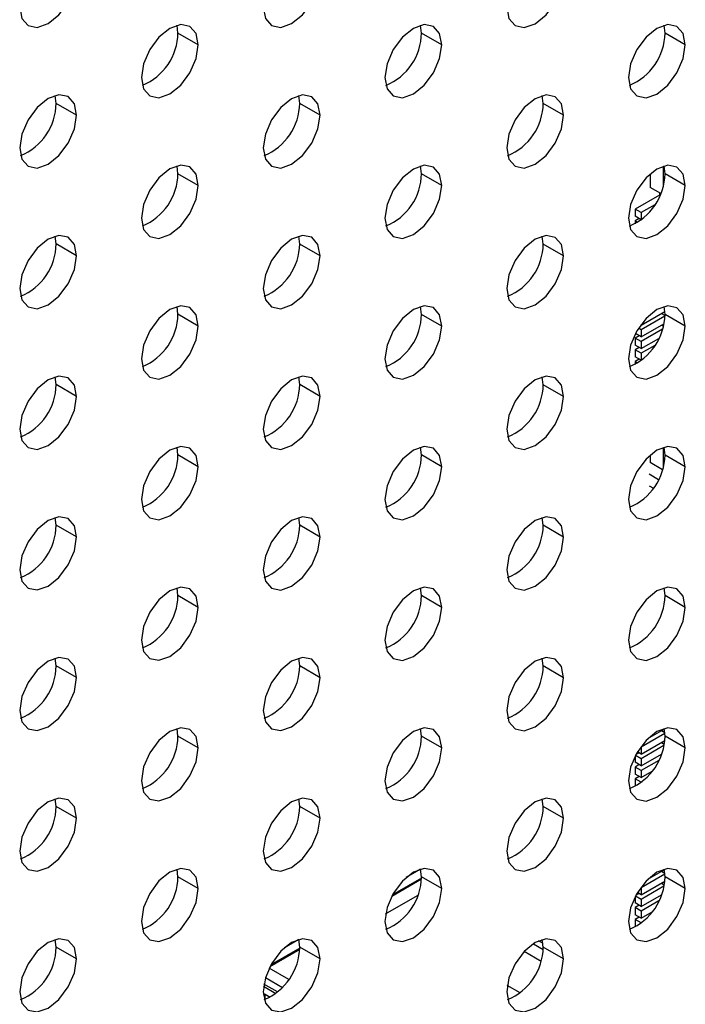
# Model space of a CAD drawing. Header units: millimetres. Extents: x 0 to 1118, y 0 to 864.
# Tile 368 of 397: x 1032.59 to 1034.91, y 701.34 to 704.77. Entities that reach past the tile are written whole.
import ezdxf

# ---------------------------------------------------------------- set-up
doc = ezdxf.new("R2010")
doc.units = ezdxf.units.MM

msp = doc.modelspace()

# ---------------------------------------------------------------- linework, layer by layer
at = {"color": 7, "linetype": 'Continuous', "lineweight": 25}
for p, q in [((1033.1461, 704.7261), (1033.1428, 704.7532)), ((1033.9946, 704.726), (1033.9914, 704.7531)), ((1034.8431, 704.7259), (1034.8399, 704.753)), ((1033.2168, 704.6852), (1033.1461, 704.7261)), ((1034.0653, 704.6852), (1033.9946, 704.726)), ((1034.9138, 704.6851), (1034.8431, 704.7259)), ((1032.7218, 704.4811), (1032.7186, 704.5082)), ((1033.5703, 704.4811), (1033.5671, 704.5082)), ((1034.4189, 704.481), (1034.4156, 704.5081)), ((1032.7925, 704.4403), (1032.7218, 704.4811)), ((1033.641, 704.4402), (1033.5703, 704.4811)), ((1034.4896, 704.4402), (1034.4189, 704.481)), ((1033.1461, 704.2361), (1033.1428, 704.2632)), ((1033.9946, 704.2361), (1033.9914, 704.2632)), ((1034.8378, 704.1961), (1034.8378, 704.2625)), ((1034.8431, 704.236), (1034.8399, 704.2631)), ((1033.2168, 704.1953), (1033.1461, 704.2361)), ((1034.0653, 704.1952), (1033.9946, 704.2361)), ((1034.7919, 704.236), (1034.7919, 704.1882)), ((1034.9138, 704.1952), (1034.8431, 704.236)), ((1034.8283, 704.1672), (1034.7919, 704.1882)), ((1034.8237, 704.1616), (1034.7388, 704.1127)), ((1034.8237, 704.1698), (1034.8237, 704.1616)), ((1034.8237, 704.1616), (1034.8255, 704.1606)), ((1034.7388, 704.1127), (1034.7388, 704.0882)), ((1034.7601, 704.1004), (1034.7388, 704.1127)), ((1034.8077, 704.1279), (1034.7601, 704.1004)), ((1034.7601, 704.0759), (1034.7388, 704.0882)), ((1034.753, 704.08), (1034.7388, 704.0718)), ((1034.7601, 704.1004), (1034.7601, 704.0759)), ((1034.7601, 704.0759), (1034.7635, 704.0779)), ((1034.7388, 704.0718), (1034.7388, 704.0616)), ((1034.7478, 704.0667), (1034.7388, 704.0718)), ((1032.7218, 703.9912), (1032.7186, 704.0183)), ((1033.5703, 703.9911), (1033.5671, 704.0182)), ((1034.4189, 703.9911), (1034.4156, 704.0182)), ((1032.7925, 703.9504), (1032.7218, 703.9912)), ((1033.641, 703.9503), (1033.5703, 703.9911)), ((1034.4896, 703.9502), (1034.4189, 703.9911)), ((1033.1461, 703.7462), (1033.1428, 703.7733)), ((1033.9946, 703.7461), (1033.9914, 703.7732)), ((1034.8431, 703.7461), (1034.8399, 703.7731)), ((1033.2168, 703.7054), (1033.1461, 703.7462)), ((1034.0653, 703.7053), (1033.9946, 703.7461)), ((1034.7601, 703.7085), (1034.8427, 703.7562)), ((1034.843, 703.74), (1034.7601, 703.6921)), ((1034.8308, 703.7493), (1034.8431, 703.7422)), ((1034.9138, 703.7052), (1034.8431, 703.7461)), ((1034.7601, 703.7085), (1034.7584, 703.7094)), ((1034.7601, 703.6676), (1034.8395, 703.7135)), ((1034.7601, 703.7117), (1034.7601, 703.7085)), ((1034.8308, 703.7085), (1034.8374, 703.7046)), ((1034.753, 703.6717), (1034.7388, 703.6636)), ((1034.7601, 703.6676), (1034.7398, 703.6793)), ((1034.7601, 703.6921), (1034.7504, 703.6977)), ((1034.8345, 703.6943), (1034.7601, 703.6513)), ((1034.7601, 703.6921), (1034.7601, 703.6676)), ((1034.7388, 703.6636), (1034.7388, 703.6391)), ((1034.7601, 703.6513), (1034.7388, 703.6636)), ((1034.7601, 703.6268), (1034.7388, 703.6391)), ((1034.753, 703.6309), (1034.7388, 703.6227)), ((1034.7601, 703.6268), (1034.8215, 703.6623)), ((1034.7601, 703.6513), (1034.7601, 703.6268)), ((1034.8077, 703.638), (1034.7601, 703.6105)), ((1034.7388, 703.6227), (1034.7388, 703.5982)), ((1034.7601, 703.6105), (1034.7388, 703.6227)), ((1034.7601, 703.586), (1034.7388, 703.5982)), ((1034.7601, 703.6105), (1034.7601, 703.586)), ((1034.753, 703.5901), (1034.7388, 703.5819)), ((1034.7388, 703.5819), (1034.7388, 703.5717)), ((1034.7478, 703.5768), (1034.7388, 703.5819)), ((1034.7601, 703.586), (1034.7635, 703.588)), ((1032.7218, 703.5013), (1032.7186, 703.5284)), ((1033.5703, 703.5012), (1033.5671, 703.5283)), ((1034.4189, 703.5011), (1034.4156, 703.5282)), ((1032.7925, 703.4605), (1032.7218, 703.5013)), ((1033.641, 703.4604), (1033.5703, 703.5012)), ((1034.4896, 703.4603), (1034.4189, 703.5011)), ((1033.1461, 703.2563), (1033.1428, 703.2834)), ((1033.2168, 703.2155), (1033.1461, 703.2563)), ((1033.9946, 703.2562), (1033.9914, 703.2833)), ((1034.0653, 703.2154), (1033.9946, 703.2562)), ((1034.7919, 703.2561), (1034.7919, 703.2296)), ((1034.8378, 703.2162), (1034.8378, 703.2826)), ((1034.8431, 703.2561), (1034.8399, 703.2832)), ((1034.9138, 703.2153), (1034.8431, 703.2561)), ((1034.8346, 703.2049), (1034.7919, 703.2296)), ((1034.7883, 703.19), (1034.8209, 703.1712)), ((1034.7883, 703.1491), (1034.8028, 703.1408)), ((1032.7218, 703.0114), (1032.7186, 703.0385)), ((1033.5703, 703.0113), (1033.5671, 703.0384)), ((1034.4189, 703.0112), (1034.4156, 703.0383)), ((1032.7925, 702.9706), (1032.7218, 703.0114)), ((1033.641, 702.9705), (1033.5703, 703.0113)), ((1034.4896, 702.9704), (1034.4189, 703.0112)), ((1033.1461, 702.7664), (1033.1428, 702.7935)), ((1033.9946, 702.7663), (1033.9914, 702.7934)), ((1034.8431, 702.7662), (1034.8399, 702.7933)), ((1033.2168, 702.7255), (1033.1461, 702.7664)), ((1034.0653, 702.7255), (1033.9946, 702.7663)), ((1034.9138, 702.7254), (1034.8431, 702.7662)), ((1032.7218, 702.5214), (1032.7186, 702.5485)), ((1033.5703, 702.5214), (1033.5671, 702.5485)), ((1034.4189, 702.5213), (1034.4156, 702.5484)), ((1032.7925, 702.4806), (1032.7218, 702.5214)), ((1033.641, 702.4805), (1033.5703, 702.5214)), ((1034.4896, 702.4805), (1034.4189, 702.5213)), ((1033.1461, 702.2764), (1033.1428, 702.3035)), ((1033.9946, 702.2764), (1033.9914, 702.3035)), ((1034.7833, 702.2684), (1034.8404, 702.3014)), ((1034.8308, 702.2959), (1034.8425, 702.2891)), ((1034.8431, 702.2763), (1034.8399, 702.3034)), ((1033.2168, 702.2356), (1033.1461, 702.2764)), ((1034.0653, 702.2355), (1033.9946, 702.2764)), ((1034.8427, 702.2864), (1034.7601, 702.2387)), ((1034.7601, 702.2142), (1034.8424, 702.2617)), ((1034.9138, 702.2355), (1034.8431, 702.2763)), ((1034.7601, 702.2387), (1034.7584, 702.2397)), ((1034.8395, 702.2438), (1034.7601, 702.1979)), ((1034.7601, 702.2387), (1034.7601, 702.2142)), ((1034.8308, 702.255), (1034.8406, 702.2493)), ((1034.7388, 702.2077), (1034.7388, 702.1856)), ((1034.7601, 702.1979), (1034.7398, 702.2096)), ((1034.753, 702.2183), (1034.7406, 702.2112)), ((1034.7601, 702.2142), (1034.7467, 702.2219)), ((1034.7601, 702.1734), (1034.8309, 702.2143)), ((1034.7601, 702.1979), (1034.7601, 702.1734)), ((1034.8215, 702.1925), (1034.7601, 702.157)), ((1034.8308, 702.2142), (1034.8309, 702.2141)), ((1034.7601, 702.1734), (1034.7388, 702.1856)), ((1034.753, 702.1775), (1034.7388, 702.1693)), ((1034.7388, 702.1693), (1034.7388, 702.1448)), ((1034.7601, 702.157), (1034.7388, 702.1693)), ((1034.7601, 702.157), (1034.7601, 702.1326)), ((1034.7601, 702.1326), (1034.7388, 702.1448)), ((1034.753, 702.1366), (1034.7388, 702.1285)), ((1034.7388, 702.1285), (1034.7388, 702.104)), ((1034.7601, 702.1162), (1034.7388, 702.1285)), ((1034.7601, 702.1326), (1034.7982, 702.1546)), ((1034.7407, 702.1029), (1034.7388, 702.104)), ((1034.7635, 702.1182), (1034.7601, 702.1162)), ((1034.7601, 702.1162), (1034.7601, 702.1155)), ((1032.7218, 702.0315), (1032.7186, 702.0586)), ((1033.5703, 702.0314), (1033.5671, 702.0585)), ((1034.4189, 702.0314), (1034.4156, 702.0585)), ((1032.7925, 701.9907), (1032.7218, 702.0315)), ((1033.641, 701.9906), (1033.5703, 702.0314)), ((1034.4896, 701.9905), (1034.4189, 702.0314)), ((1033.1461, 701.7865), (1033.1428, 701.8136)), ((1033.9914, 701.8135), (1033.9411, 701.7844)), ((1033.9946, 701.7864), (1033.9914, 701.8135)), ((1034.8431, 701.7864), (1034.8399, 701.8135)), ((1033.2168, 701.7457), (1033.1461, 701.7865)), ((1033.9944, 701.7785), (1033.8907, 701.7186)), ((1033.9945, 701.7826), (1033.8938, 701.7245)), ((1034.0653, 701.7456), (1033.9946, 701.7864)), ((1034.8427, 701.7965), (1034.7601, 701.7488)), ((1034.7833, 701.7785), (1034.8404, 701.8115)), ((1034.8308, 701.8059), (1034.8425, 701.7992)), ((1034.9138, 701.7455), (1034.8431, 701.7864)), ((1034.7601, 701.7488), (1034.7584, 701.7497)), ((1034.7601, 701.7243), (1034.8424, 701.7718)), ((1034.8395, 701.7538), (1034.7601, 701.7079)), ((1034.7601, 701.7488), (1034.7601, 701.7243)), ((1034.8308, 701.7651), (1034.8406, 701.7594)), ((1033.8697, 701.6575), (1033.9808, 701.7216)), ((1033.9808, 701.7216), (1033.9812, 701.7214)), ((1033.9808, 701.7216), (1033.9808, 701.7202)), ((1034.7388, 701.7178), (1034.7388, 701.6957)), ((1034.7601, 701.7079), (1034.7398, 701.7196)), ((1034.753, 701.7284), (1034.7406, 701.7212)), ((1034.7601, 701.7243), (1034.7467, 701.732)), ((1034.7601, 701.6835), (1034.8309, 701.7244)), ((1034.8308, 701.7243), (1034.8309, 701.7242)), ((1034.7601, 701.6835), (1034.7388, 701.6957)), ((1034.753, 701.6875), (1034.7388, 701.6794)), ((1034.7388, 701.6794), (1034.7388, 701.6549)), ((1034.7601, 701.6671), (1034.7388, 701.6794)), ((1034.7601, 701.7079), (1034.7601, 701.6835)), ((1034.8215, 701.7026), (1034.7601, 701.6671)), ((1034.7601, 701.6426), (1034.7388, 701.6549)), ((1034.753, 701.6467), (1034.7388, 701.6385)), ((1034.7601, 701.6671), (1034.7601, 701.6426)), ((1034.7601, 701.6426), (1034.7982, 701.6646)), ((1034.7388, 701.6385), (1034.7388, 701.614)), ((1034.7601, 701.6263), (1034.7388, 701.6385)), ((1034.7407, 701.613), (1034.7388, 701.614)), ((1034.7635, 701.6283), (1034.7601, 701.6263)), ((1034.7601, 701.6263), (1034.7601, 701.6256)), ((1032.7218, 701.5416), (1032.7186, 701.5687)), ((1032.7925, 701.5008), (1032.7218, 701.5416)), ((1033.5703, 701.5377), (1033.4696, 701.4796)), ((1033.5671, 701.5686), (1033.5168, 701.5395)), ((1033.5703, 701.5415), (1033.5671, 701.5686)), ((1033.641, 701.5007), (1033.5703, 701.5415)), ((1034.3843, 701.5539), (1034.4187, 701.5341)), ((1034.4181, 701.5548), (1034.4025, 701.5638)), ((1034.4189, 701.5414), (1034.4156, 701.5685)), ((1034.4896, 701.5006), (1034.4189, 701.5414)), ((1033.5701, 701.5335), (1033.4664, 701.4737)), ((1034.3527, 701.5273), (1034.4114, 701.4934)), ((1033.4934, 701.3857), (1033.4456, 701.4134)), ((1034.3379, 701.3823), (1034.2932, 701.4081)), ((1033.4494, 701.3782), (1033.4436, 701.3748)), ((1033.4494, 701.3782), (1033.4673, 701.3678)), ((1033.4494, 701.3602), (1033.4494, 701.3782))]:
    msp.add_line(p, q, dxfattribs=at)
at = {"color": 8, "linetype": 'Continuous', "lineweight": 25}
for p, q in [((1033.5323, 701.4295), (1033.464, 701.4689)), ((1033.4509, 701.4356), (1033.51, 701.4015)), ((1033.4444, 701.4056), (1033.4873, 701.3808))]:
    msp.add_line(p, q, dxfattribs=at)
at = {"color": 7, "linetype": 'Continuous', "lineweight": 25, "flags": 128}
for points in [[(1032.5945, 704.816), (1032.6021, 704.7766), (1032.6235, 704.7519), (1032.6556, 704.7456), (1032.6935, 704.7588), (1032.7314, 704.7894), (1032.7635, 704.8327), (1032.785, 704.8822), (1032.7925, 704.9302)], [(1033.4431, 704.8159), (1033.4506, 704.7765), (1033.4721, 704.7518), (1033.5042, 704.7455), (1033.5421, 704.7587), (1033.5799, 704.7893), (1033.6121, 704.8326), (1033.6335, 704.8821), (1033.641, 704.9302)], [(1034.2916, 704.8158), (1034.2991, 704.7764), (1034.3206, 704.7517), (1034.3527, 704.7455), (1034.3906, 704.7586), (1034.4285, 704.7892), (1034.4606, 704.8325), (1034.482, 704.882), (1034.4896, 704.9301)], [(1033.2168, 704.6852), (1033.2092, 704.7246), (1033.1878, 704.7493), (1033.1557, 704.7556), (1033.1178, 704.7424), (1033.0799, 704.7118), (1033.0478, 704.6685), (1033.0263, 704.619), (1033.0188, 704.571)], [(1034.0653, 704.6852), (1034.0578, 704.7246), (1034.0363, 704.7493), (1034.0042, 704.7555), (1033.9663, 704.7423), (1033.9284, 704.7118), (1033.8963, 704.6684), (1033.8749, 704.619), (1033.8673, 704.5709)], [(1034.9138, 704.6851), (1034.9063, 704.7245), (1034.8848, 704.7492), (1034.8527, 704.7554), (1034.8148, 704.7423), (1034.777, 704.7117), (1034.7448, 704.6684), (1034.7234, 704.6189), (1034.7158, 704.5708)], [(1033.0188, 704.571), (1033.0263, 704.5316), (1033.0478, 704.5069), (1033.0799, 704.5006), (1033.1178, 704.5138), (1033.1557, 704.5444), (1033.1878, 704.5877), (1033.2092, 704.6372), (1033.2168, 704.6852)], [(1033.8673, 704.5709), (1033.8749, 704.5315), (1033.8963, 704.5068), (1033.9284, 704.5005), (1033.9663, 704.5137), (1034.0042, 704.5443), (1034.0363, 704.5876), (1034.0578, 704.6371), (1034.0653, 704.6852)], [(1034.7158, 704.5708), (1034.7234, 704.5314), (1034.7448, 704.5067), (1034.777, 704.5005), (1034.8148, 704.5136), (1034.8527, 704.5442), (1034.8848, 704.5875), (1034.9063, 704.637), (1034.9138, 704.6851)], [(1032.7925, 704.4403), (1032.785, 704.4797), (1032.7635, 704.5044), (1032.7314, 704.5107), (1032.6935, 704.4975), (1032.6556, 704.4669), (1032.6235, 704.4236), (1032.6021, 704.3741), (1032.5945, 704.326)], [(1033.641, 704.4402), (1033.6335, 704.4796), (1033.6121, 704.5043), (1033.5799, 704.5106), (1033.5421, 704.4974), (1033.5042, 704.4668), (1033.4721, 704.4235), (1033.4506, 704.374), (1033.4431, 704.3259)], [(1034.4896, 704.4402), (1034.482, 704.4796), (1034.4606, 704.5043), (1034.4285, 704.5105), (1034.3906, 704.4973), (1034.3527, 704.4668), (1034.3206, 704.4234), (1034.2991, 704.374), (1034.2916, 704.3259)], [(1032.5945, 704.326), (1032.6021, 704.2866), (1032.6235, 704.2619), (1032.6556, 704.2557), (1032.6935, 704.2689), (1032.7314, 704.2994), (1032.7635, 704.3428), (1032.785, 704.3922), (1032.7925, 704.4403)], [(1033.4431, 704.3259), (1033.4506, 704.2866), (1033.4721, 704.2619), (1033.5042, 704.2556), (1033.5421, 704.2688), (1033.5799, 704.2994), (1033.6121, 704.3427), (1033.6335, 704.3921), (1033.641, 704.4402)], [(1034.2916, 704.3259), (1034.2991, 704.2865), (1034.3206, 704.2618), (1034.3527, 704.2555), (1034.3906, 704.2687), (1034.4285, 704.2993), (1034.4606, 704.3426), (1034.482, 704.3921), (1034.4896, 704.4402)], [(1033.2168, 704.1953), (1033.2092, 704.2347), (1033.1878, 704.2594), (1033.1557, 704.2657), (1033.1178, 704.2525), (1033.0799, 704.2219), (1033.0478, 704.1786), (1033.0263, 704.1291), (1033.0188, 704.081)], [(1034.0653, 704.1952), (1034.0578, 704.2346), (1034.0363, 704.2593), (1034.0042, 704.2656), (1033.9663, 704.2524), (1033.9284, 704.2218), (1033.8963, 704.1785), (1033.8749, 704.129), (1033.8673, 704.0809)], [(1034.9138, 704.1952), (1034.9063, 704.2346), (1034.8848, 704.2593), (1034.8527, 704.2655), (1034.8148, 704.2523), (1034.777, 704.2218), (1034.7448, 704.1784), (1034.7234, 704.129), (1034.7158, 704.0809)], [(1033.0188, 704.081), (1033.0263, 704.0416), (1033.0478, 704.0169), (1033.0799, 704.0107), (1033.1178, 704.0239), (1033.1557, 704.0544), (1033.1878, 704.0978), (1033.2092, 704.1472), (1033.2168, 704.1953)], [(1033.8673, 704.0809), (1033.8749, 704.0415), (1033.8963, 704.0169), (1033.9284, 704.0106), (1033.9663, 704.0238), (1034.0042, 704.0544), (1034.0363, 704.0977), (1034.0578, 704.1471), (1034.0653, 704.1952)], [(1034.7158, 704.0809), (1034.7234, 704.0415), (1034.7448, 704.0168), (1034.777, 704.0105), (1034.8148, 704.0237), (1034.8527, 704.0543), (1034.8848, 704.0976), (1034.9063, 704.1471), (1034.9138, 704.1952)], [(1032.7925, 703.9504), (1032.785, 703.9898), (1032.7635, 704.0145), (1032.7314, 704.0207), (1032.6935, 704.0076), (1032.6556, 703.977), (1032.6235, 703.9337), (1032.6021, 703.8842), (1032.5945, 703.8361)], [(1033.641, 703.9503), (1033.6335, 703.9897), (1033.6121, 704.0144), (1033.5799, 704.0207), (1033.5421, 704.0075), (1033.5042, 703.9769), (1033.4721, 703.9336), (1033.4506, 703.8841), (1033.4431, 703.836)], [(1034.4896, 703.9502), (1034.482, 703.9896), (1034.4606, 704.0143), (1034.4285, 704.0206), (1034.3906, 704.0074), (1034.3527, 703.9768), (1034.3206, 703.9335), (1034.2991, 703.884), (1034.2916, 703.8359)], [(1032.5945, 703.8361), (1032.6021, 703.7967), (1032.6235, 703.772), (1032.6556, 703.7658), (1032.6935, 703.7789), (1032.7314, 703.8095), (1032.7635, 703.8528), (1032.785, 703.9023), (1032.7925, 703.9504)], [(1033.4431, 703.836), (1033.4506, 703.7966), (1033.4721, 703.7719), (1033.5042, 703.7657), (1033.5421, 703.7789), (1033.5799, 703.8094), (1033.6121, 703.8527), (1033.6335, 703.9022), (1033.641, 703.9503)], [(1034.2916, 703.8359), (1034.2991, 703.7965), (1034.3206, 703.7718), (1034.3527, 703.7656), (1034.3906, 703.7788), (1034.4285, 703.8093), (1034.4606, 703.8527), (1034.482, 703.9021), (1034.4896, 703.9502)], [(1033.2168, 703.7054), (1033.2092, 703.7448), (1033.1878, 703.7695), (1033.1557, 703.7757), (1033.1178, 703.7626), (1033.0799, 703.732), (1033.0478, 703.6887), (1033.0263, 703.6392), (1033.0188, 703.5911)], [(1034.0653, 703.7053), (1034.0578, 703.7447), (1034.0363, 703.7694), (1034.0042, 703.7757), (1033.9663, 703.7625), (1033.9284, 703.7319), (1033.8963, 703.6886), (1033.8749, 703.6391), (1033.8673, 703.591)], [(1034.9138, 703.7052), (1034.9063, 703.7446), (1034.8848, 703.7693), (1034.8527, 703.7756), (1034.8148, 703.7624), (1034.777, 703.7318), (1034.7448, 703.6885), (1034.7234, 703.639), (1034.7158, 703.5909)], [(1033.0188, 703.5911), (1033.0263, 703.5517), (1033.0478, 703.527), (1033.0799, 703.5208), (1033.1178, 703.5339), (1033.1557, 703.5645), (1033.1878, 703.6078), (1033.2092, 703.6573), (1033.2168, 703.7054)], [(1033.8673, 703.591), (1033.8749, 703.5516), (1033.8963, 703.5269), (1033.9284, 703.5207), (1033.9663, 703.5339), (1034.0042, 703.5644), (1034.0363, 703.6077), (1034.0578, 703.6572), (1034.0653, 703.7053)], [(1034.7158, 703.5909), (1034.7234, 703.5515), (1034.7448, 703.5268), (1034.777, 703.5206), (1034.8148, 703.5338), (1034.8527, 703.5643), (1034.8848, 703.6077), (1034.9063, 703.6571), (1034.9138, 703.7052)], [(1032.7925, 703.4605), (1032.785, 703.4999), (1032.7635, 703.5246), (1032.7314, 703.5308), (1032.6935, 703.5176), (1032.6556, 703.4871), (1032.6235, 703.4438), (1032.6021, 703.3943), (1032.5945, 703.3462)], [(1033.641, 703.4604), (1033.6335, 703.4998), (1033.6121, 703.5245), (1033.5799, 703.5307), (1033.5421, 703.5176), (1033.5042, 703.487), (1033.4721, 703.4437), (1033.4506, 703.3942), (1033.4431, 703.3461)], [(1034.4896, 703.4603), (1034.482, 703.4997), (1034.4606, 703.5244), (1034.4285, 703.5307), (1034.3906, 703.5175), (1034.3527, 703.4869), (1034.3206, 703.4436), (1034.2991, 703.3941), (1034.2916, 703.346)], [(1032.5945, 703.3462), (1032.6021, 703.3068), (1032.6235, 703.2821), (1032.6556, 703.2758), (1032.6935, 703.289), (1032.7314, 703.3196), (1032.7635, 703.3629), (1032.785, 703.4124), (1032.7925, 703.4605)], [(1033.4431, 703.3461), (1033.4506, 703.3067), (1033.4721, 703.282), (1033.5042, 703.2758), (1033.5421, 703.2889), (1033.5799, 703.3195), (1033.6121, 703.3628), (1033.6335, 703.4123), (1033.641, 703.4604)], [(1034.2916, 703.346), (1034.2991, 703.3066), (1034.3206, 703.2819), (1034.3527, 703.2757), (1034.3906, 703.2889), (1034.4285, 703.3194), (1034.4606, 703.3627), (1034.482, 703.4122), (1034.4896, 703.4603)], [(1033.2168, 703.2155), (1033.2092, 703.2549), (1033.1878, 703.2796), (1033.1557, 703.2858), (1033.1178, 703.2726), (1033.0799, 703.2421), (1033.0478, 703.1987), (1033.0263, 703.1493), (1033.0188, 703.1012)], [(1034.0653, 703.2154), (1034.0578, 703.2548), (1034.0363, 703.2795), (1034.0042, 703.2857), (1033.9663, 703.2726), (1033.9284, 703.242), (1033.8963, 703.1987), (1033.8749, 703.1492), (1033.8673, 703.1011)], [(1034.9138, 703.2153), (1034.9063, 703.2547), (1034.8848, 703.2794), (1034.8527, 703.2856), (1034.8148, 703.2725), (1034.777, 703.2419), (1034.7448, 703.1986), (1034.7234, 703.1491), (1034.7158, 703.101)], [(1033.0188, 703.1012), (1033.0263, 703.0618), (1033.0478, 703.0371), (1033.0799, 703.0308), (1033.1178, 703.044), (1033.1557, 703.0746), (1033.1878, 703.1179), (1033.2092, 703.1674), (1033.2168, 703.2155)], [(1033.8673, 703.1011), (1033.8749, 703.0617), (1033.8963, 703.037), (1033.9284, 703.0308), (1033.9663, 703.0439), (1034.0042, 703.0745), (1034.0363, 703.1178), (1034.0578, 703.1673), (1034.0653, 703.2154)], [(1034.7158, 703.101), (1034.7234, 703.0616), (1034.7448, 703.0369), (1034.777, 703.0307), (1034.8148, 703.0439), (1034.8527, 703.0744), (1034.8848, 703.1177), (1034.9063, 703.1672), (1034.9138, 703.2153)], [(1032.7925, 702.9706), (1032.785, 703.0099), (1032.7635, 703.0346), (1032.7314, 703.0409), (1032.6935, 703.0277), (1032.6556, 702.9971), (1032.6235, 702.9538), (1032.6021, 702.9044), (1032.5945, 702.8563)], [(1033.641, 702.9705), (1033.6335, 703.0099), (1033.6121, 703.0346), (1033.5799, 703.0408), (1033.5421, 703.0276), (1033.5042, 702.9971), (1033.4721, 702.9537), (1033.4506, 702.9043), (1033.4431, 702.8562)], [(1034.4896, 702.9704), (1034.482, 703.0098), (1034.4606, 703.0345), (1034.4285, 703.0407), (1034.3906, 703.0276), (1034.3527, 702.997), (1034.3206, 702.9537), (1034.2991, 702.9042), (1034.2916, 702.8561)], [(1032.5945, 702.8563), (1032.6021, 702.8169), (1032.6235, 702.7922), (1032.6556, 702.7859), (1032.6935, 702.7991), (1032.7314, 702.8297), (1032.7635, 702.873), (1032.785, 702.9225), (1032.7925, 702.9706)], [(1033.4431, 702.8562), (1033.4506, 702.8168), (1033.4721, 702.7921), (1033.5042, 702.7858), (1033.5421, 702.799), (1033.5799, 702.8296), (1033.6121, 702.8729), (1033.6335, 702.9224), (1033.641, 702.9705)], [(1034.2916, 702.8561), (1034.2991, 702.8167), (1034.3206, 702.792), (1034.3527, 702.7858), (1034.3906, 702.7989), (1034.4285, 702.8295), (1034.4606, 702.8728), (1034.482, 702.9223), (1034.4896, 702.9704)], [(1033.2168, 702.7255), (1033.2092, 702.7649), (1033.1878, 702.7896), (1033.1557, 702.7959), (1033.1178, 702.7827), (1033.0799, 702.7521), (1033.0478, 702.7088), (1033.0263, 702.6593), (1033.0188, 702.6113)], [(1034.0653, 702.7255), (1034.0578, 702.7649), (1034.0363, 702.7896), (1034.0042, 702.7958), (1033.9663, 702.7826), (1033.9284, 702.7521), (1033.8963, 702.7087), (1033.8749, 702.6593), (1033.8673, 702.6112)], [(1034.9138, 702.7254), (1034.9063, 702.7648), (1034.8848, 702.7895), (1034.8527, 702.7957), (1034.8148, 702.7826), (1034.777, 702.752), (1034.7448, 702.7087), (1034.7234, 702.6592), (1034.7158, 702.6111)], [(1033.0188, 702.6113), (1033.0263, 702.5719), (1033.0478, 702.5472), (1033.0799, 702.5409), (1033.1178, 702.5541), (1033.1557, 702.5847), (1033.1878, 702.628), (1033.2092, 702.6775), (1033.2168, 702.7255)], [(1033.8673, 702.6112), (1033.8749, 702.5718), (1033.8963, 702.5471), (1033.9284, 702.5408), (1033.9663, 702.554), (1034.0042, 702.5846), (1034.0363, 702.6279), (1034.0578, 702.6774), (1034.0653, 702.7255)], [(1034.7158, 702.6111), (1034.7234, 702.5717), (1034.7448, 702.547), (1034.777, 702.5408), (1034.8148, 702.5539), (1034.8527, 702.5845), (1034.8848, 702.6278), (1034.9063, 702.6773), (1034.9138, 702.7254)], [(1032.7925, 702.4806), (1032.785, 702.52), (1032.7635, 702.5447), (1032.7314, 702.551), (1032.6935, 702.5378), (1032.6556, 702.5072), (1032.6235, 702.4639), (1032.6021, 702.4144), (1032.5945, 702.3663)], [(1033.641, 702.4805), (1033.6335, 702.5199), (1033.6121, 702.5446), (1033.5799, 702.5509), (1033.5421, 702.5377), (1033.5042, 702.5071), (1033.4721, 702.4638), (1033.4506, 702.4143), (1033.4431, 702.3663)], [(1034.4896, 702.4805), (1034.482, 702.5199), (1034.4606, 702.5446), (1034.4285, 702.5508), (1034.3906, 702.5376), (1034.3527, 702.5071), (1034.3206, 702.4637), (1034.2991, 702.4143), (1034.2916, 702.3662)], [(1032.5945, 702.3663), (1032.6021, 702.3269), (1032.6235, 702.3022), (1032.6556, 702.296), (1032.6935, 702.3092), (1032.7314, 702.3397), (1032.7635, 702.3831), (1032.785, 702.4325), (1032.7925, 702.4806)], [(1033.4431, 702.3663), (1033.4506, 702.3269), (1033.4721, 702.3022), (1033.5042, 702.2959), (1033.5421, 702.3091), (1033.5799, 702.3397), (1033.6121, 702.383), (1033.6335, 702.4325), (1033.641, 702.4805)], [(1034.2916, 702.3662), (1034.2991, 702.3268), (1034.3206, 702.3021), (1034.3527, 702.2958), (1034.3906, 702.309), (1034.4285, 702.3396), (1034.4606, 702.3829), (1034.482, 702.4324), (1034.4896, 702.4805)], [(1033.2168, 702.2356), (1033.2092, 702.275), (1033.1878, 702.2997), (1033.1557, 702.306), (1033.1178, 702.2928), (1033.0799, 702.2622), (1033.0478, 702.2189), (1033.0263, 702.1694), (1033.0188, 702.1213)], [(1034.0653, 702.2355), (1034.0578, 702.2749), (1034.0363, 702.2996), (1034.0042, 702.3059), (1033.9663, 702.2927), (1033.9284, 702.2621), (1033.8963, 702.2188), (1033.8749, 702.1693), (1033.8673, 702.1212)], [(1034.9138, 702.2355), (1034.9063, 702.2749), (1034.8848, 702.2996), (1034.8527, 702.3058), (1034.8148, 702.2926), (1034.777, 702.2621), (1034.7448, 702.2187), (1034.7234, 702.1693), (1034.7158, 702.1212)], [(1033.0188, 702.1213), (1033.0263, 702.0819), (1033.0478, 702.0572), (1033.0799, 702.051), (1033.1178, 702.0642), (1033.1557, 702.0947), (1033.1878, 702.1381), (1033.2092, 702.1875), (1033.2168, 702.2356)], [(1033.8673, 702.1212), (1033.8749, 702.0819), (1033.8963, 702.0572), (1033.9284, 702.0509), (1033.9663, 702.0641), (1034.0042, 702.0947), (1034.0363, 702.138), (1034.0578, 702.1874), (1034.0653, 702.2355)], [(1034.7158, 702.1212), (1034.7234, 702.0818), (1034.7448, 702.0571), (1034.777, 702.0508), (1034.8148, 702.064), (1034.8527, 702.0946), (1034.8848, 702.1379), (1034.9063, 702.1874), (1034.9138, 702.2355)], [(1032.7925, 701.9907), (1032.785, 702.0301), (1032.7635, 702.0548), (1032.7314, 702.061), (1032.6935, 702.0479), (1032.6556, 702.0173), (1032.6235, 701.974), (1032.6021, 701.9245), (1032.5945, 701.8764)], [(1033.641, 701.9906), (1033.6335, 702.03), (1033.6121, 702.0547), (1033.5799, 702.061), (1033.5421, 702.0478), (1033.5042, 702.0172), (1033.4721, 701.9739), (1033.4506, 701.9244), (1033.4431, 701.8763)], [(1034.4896, 701.9905), (1034.482, 702.0299), (1034.4606, 702.0546), (1034.4285, 702.0609), (1034.3906, 702.0477), (1034.3527, 702.0171), (1034.3206, 701.9738), (1034.2991, 701.9243), (1034.2916, 701.8762)], [(1032.5945, 701.8764), (1032.6021, 701.837), (1032.6235, 701.8123), (1032.6556, 701.8061), (1032.6935, 701.8192), (1032.7314, 701.8498), (1032.7635, 701.8931), (1032.785, 701.9426), (1032.7925, 701.9907)], [(1033.4431, 701.8763), (1033.4506, 701.8369), (1033.4721, 701.8122), (1033.5042, 701.806), (1033.5421, 701.8192), (1033.5799, 701.8497), (1033.6121, 701.8931), (1033.6335, 701.9425), (1033.641, 701.9906)], [(1034.2916, 701.8762), (1034.2991, 701.8368), (1034.3206, 701.8122), (1034.3527, 701.8059), (1034.3906, 701.8191), (1034.4285, 701.8497), (1034.4606, 701.893), (1034.482, 701.9424), (1034.4896, 701.9905)], [(1033.2168, 701.7457), (1033.2092, 701.7851), (1033.1878, 701.8098), (1033.1557, 701.816), (1033.1178, 701.8029), (1033.0799, 701.7723), (1033.0478, 701.729), (1033.0263, 701.6795), (1033.0188, 701.6314)], [(1034.0653, 701.7456), (1034.0578, 701.785), (1034.0363, 701.8097), (1034.0042, 701.816), (1033.9663, 701.8028), (1033.9284, 701.7722), (1033.8963, 701.7289), (1033.8749, 701.6794), (1033.8673, 701.6313)], [(1034.9138, 701.7455), (1034.9063, 701.7849), (1034.8848, 701.8096), (1034.8527, 701.8159), (1034.8148, 701.8027), (1034.777, 701.7721), (1034.7448, 701.7288), (1034.7234, 701.6793), (1034.7158, 701.6312)], [(1033.0188, 701.6314), (1033.0263, 701.592), (1033.0478, 701.5673), (1033.0799, 701.5611), (1033.1178, 701.5742), (1033.1557, 701.6048), (1033.1878, 701.6481), (1033.2092, 701.6976), (1033.2168, 701.7457)], [(1033.8673, 701.6313), (1033.8749, 701.5919), (1033.8963, 701.5672), (1033.9284, 701.561), (1033.9663, 701.5742), (1034.0042, 701.6047), (1034.0363, 701.648), (1034.0578, 701.6975), (1034.0653, 701.7456)], [(1034.7158, 701.6312), (1034.7234, 701.5918), (1034.7448, 701.5671), (1034.777, 701.5609), (1034.8148, 701.5741), (1034.8527, 701.6046), (1034.8848, 701.648), (1034.9063, 701.6974), (1034.9138, 701.7455)], [(1032.7925, 701.5008), (1032.785, 701.5402), (1032.7635, 701.5649), (1032.7314, 701.5711), (1032.6935, 701.5579), (1032.6556, 701.5274), (1032.6235, 701.4841), (1032.6021, 701.4346), (1032.5945, 701.3865)], [(1033.641, 701.5007), (1033.6335, 701.5401), (1033.6121, 701.5648), (1033.5799, 701.571), (1033.5421, 701.5579), (1033.5042, 701.5273), (1033.4721, 701.484), (1033.4506, 701.4345), (1033.4431, 701.3864)], [(1034.4896, 701.5006), (1034.482, 701.54), (1034.4606, 701.5647), (1034.4285, 701.571), (1034.3906, 701.5578), (1034.3527, 701.5272), (1034.3206, 701.4839), (1034.2991, 701.4344), (1034.2916, 701.3863)], [(1032.5945, 701.3865), (1032.6021, 701.3471), (1032.6235, 701.3224), (1032.6556, 701.3161), (1032.6935, 701.3293), (1032.7314, 701.3599), (1032.7635, 701.4032), (1032.785, 701.4527), (1032.7925, 701.5008)], [(1033.4431, 701.3864), (1033.4506, 701.347), (1033.4721, 701.3223), (1033.5042, 701.3161), (1033.5421, 701.3292), (1033.5799, 701.3598), (1033.6121, 701.4031), (1033.6335, 701.4526), (1033.641, 701.5007)], [(1034.2916, 701.3863), (1034.2991, 701.3469), (1034.3206, 701.3222), (1034.3527, 701.316), (1034.3906, 701.3292), (1034.4285, 701.3597), (1034.4606, 701.403), (1034.482, 701.4525), (1034.4896, 701.5006)]]:
    msp.add_lwpolyline(points, dxfattribs=at)
at = {"color": 7, "linetype": 'Continuous', "lineweight": 25}
for centre in [(1032.946, 704.729), (1033.7945, 704.7289), (1034.643, 704.7288), (1032.5217, 704.4841), (1033.3702, 704.484), (1034.2187, 704.4839), (1032.946, 704.2391), (1033.7945, 704.239), (1034.643, 704.2389), (1032.5217, 703.9941), (1033.3702, 703.9941), (1034.2187, 703.994), (1032.946, 703.7491), (1033.7945, 703.749), (1034.643, 703.749), (1032.5217, 703.5042), (1033.3702, 703.5041), (1034.2187, 703.504), (1032.946, 703.2592), (1033.7945, 703.2591), (1034.643, 703.259), (1032.5217, 703.0143), (1033.3702, 703.0142), (1034.2187, 703.0141), (1032.946, 702.7693), (1033.7945, 702.7692), (1034.643, 702.7691), (1032.5217, 702.5244), (1033.3702, 702.5243), (1034.2187, 702.5242), (1032.946, 702.2794), (1033.7945, 702.2793), (1034.643, 702.2792), (1032.5217, 702.0344), (1033.3702, 702.0344), (1034.2187, 702.0343), (1032.946, 701.7894), (1033.7945, 701.7894), (1034.643, 701.7893), (1032.5217, 701.5445), (1033.3702, 701.5444), (1034.2187, 701.5443)]:
    msp.add_arc(centre, 0.2001, 292.337, 359.1667, dxfattribs=at)

doc.saveas('drawing.dxf')
